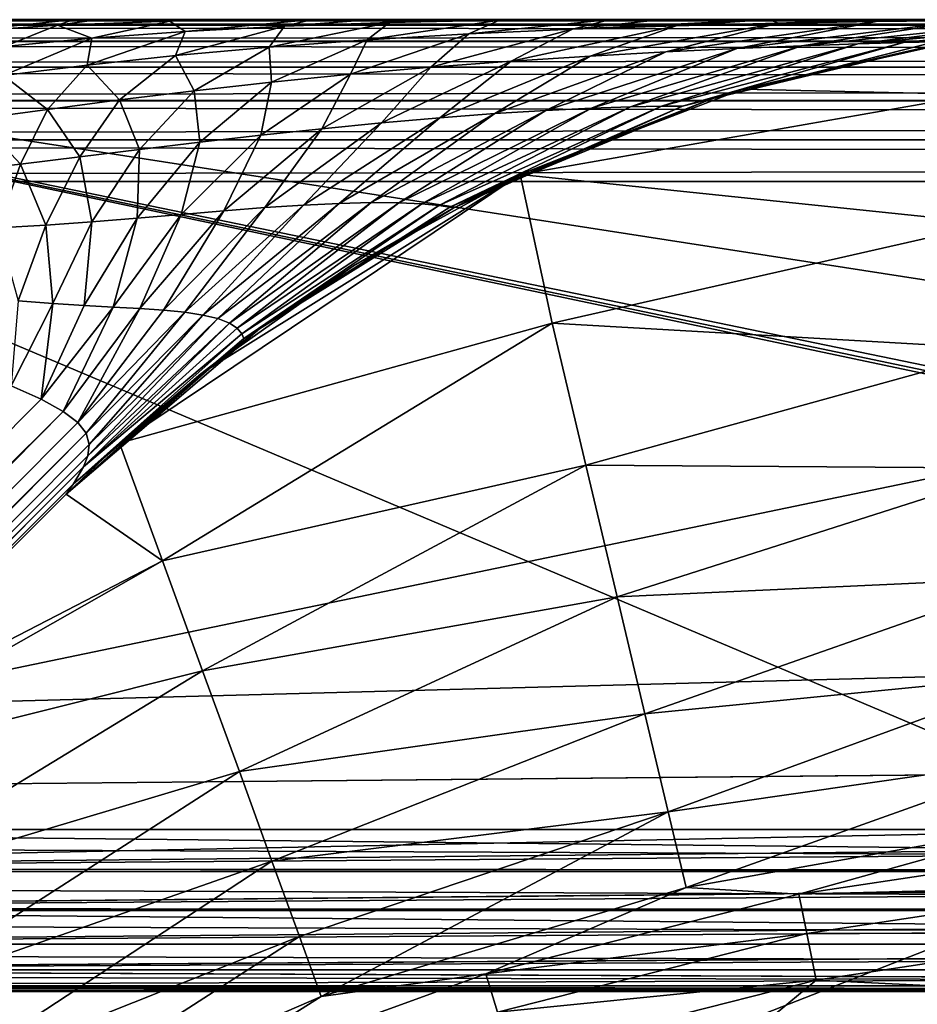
# Model space of a CAD drawing. Header units: metres. Extents: x -205 to 205, y -104 to 104.
# Tile 626 of 656: x -22.61 to -19.84, y -45.5 to -42.46. Entities that reach past the tile are written whole.
import ezdxf

# ---------------------------------------------------------------- set-up
doc = ezdxf.new("R2010")
doc.units = ezdxf.units.M
doc.layers.add('solid_01_2-CONSUMER_EHM_BOX_SW0001', color=7, linetype='CONTINUOUS')

msp = doc.modelspace()

# ---------------------------------------------------------------- linework, layer by layer
at = {"layer": 'solid_01_2-CONSUMER_EHM_BOX_SW0001'}
for points in [[(-200.010849, -74.958488), (-200.010773, 75.041512), (-0.010778, 75.04142)], [(-0.010849, -74.95858), (-200.010849, -74.958488), (-0.010778, 75.04142)], [(-37.500069, -42.475601, 75.37059), (37.499931, -42.458599, 75.5), (-37.500069, -42.458565, 75.5)], [(37.499931, -42.475502, 45.628902), (-37.500069, -42.458565, 45.5), (37.499931, -42.458599, 45.5)], [(-37.500069, -42.475464, 45.628902), (-37.500069, -42.458565, 45.5), (37.499931, -42.475502, 45.628902)], [(37.499931, -42.475636, 75.37059), (37.499931, -42.458599, 75.5), (-37.500069, -42.475601, 75.37059)], [(-24.253431, -47.070396, 63.099998), (-25.500069, -42.458569, 63.099998), (-12.482156, -42.458576, 63.099998)], [(-8.89178, -44.958576, 48), (-25.00005, -42.458569, 48), (-25.021868, -44.958569, 48)], [(-25.00005, -42.458569, 57), (-25.021868, -44.958569, 57), (-19.088629, -44.958572, 57)], [(-25.021868, -44.958569, 55), (-25.00005, -42.458569, 55), (-12.992855, -42.458576, 55)], [(-12.992857, -44.958576, 55), (-25.021868, -44.958569, 55), (-12.992855, -42.458576, 55)], [(-8.89178, -44.958576, 48), (-13.737907, -42.458572, 48), (-25.00005, -42.458569, 48)], [(-25.00005, -42.458569, 57), (-13.073159, -44.952339, 57), (-12.992857, -44.933804, 57)], [(-12.992855, -42.458576, 57), (-25.00005, -42.458569, 57), (-12.992857, -44.933804, 57)], [(-25.00005, -42.458569, 57), (-13.155389, -44.958572, 57), (-13.073159, -44.952339, 57)], [(-25.00005, -42.458569, 57), (-19.088629, -44.958572, 57), (-13.155389, -44.958572, 57)], [(-13.503431, -47.071167, 63.099998), (-24.253431, -47.070396, 63.099998), (-12.482156, -42.458576, 63.099998)], [(-22.495977, -42.476131, 14.539748), (-22.444319, -42.458569, 14.751588), (-22.815702, -42.497482, 14.361146)], [(-22.7848, -42.464016, 14.547767), (-22.815702, -42.497482, 14.361146), (-22.444319, -42.458569, 14.751588)], [(-22.7848, -42.464016, 14.547767), (-22.444319, -42.458569, 14.751588), (-22.614723, -42.458569, 14.705912)], [(-22.495977, -42.476131, 14.539748), (-22.367435, -42.458569, 14.76975), (-22.444319, -42.458569, 14.751588)], [(-22.148447, -42.462925, 14.707685), (-22.367435, -42.458569, 14.76975), (-22.495977, -42.476131, 14.539748)], [(-22.148447, -42.462925, 14.707685), (-22.068085, -42.458569, 14.824418), (-22.367435, -42.458569, 14.76975)], [(-22.148447, -42.462925, 14.707685), (-21.709099, -42.458569, 14.852908), (-22.068085, -42.458569, 14.824418)], [(-22.148447, -42.462925, 14.707685), (-22.101963, -42.49485, 14.512076), (-21.709099, -42.458569, 14.852908)], [(-21.79528, -42.478409, 14.607126), (-21.709099, -42.458569, 14.852908), (-22.101963, -42.49485, 14.512076)], [(-21.79528, -42.478409, 14.607126), (-21.520136, -42.458572, 14.850664), (-21.709099, -42.458569, 14.852908)], [(-21.470924, -42.467014, 14.677331), (-21.520136, -42.458572, 14.850664), (-21.79528, -42.478409, 14.607126)], [(-21.13176, -42.460533, 14.717394), (-21.539618, -42.521057, 14.383276), (-21.226307, -42.502762, 14.39278)], [(-21.13176, -42.460533, 14.717394), (-21.470924, -42.467014, 14.677331), (-21.539618, -42.521057, 14.383276)], [(-21.470924, -42.467014, 14.677331), (-21.334707, -42.458572, 14.836645), (-21.520136, -42.458572, 14.850664)], [(-21.13176, -42.460533, 14.717394), (-21.334707, -42.458572, 14.836645), (-21.470924, -42.467014, 14.677331)], [(-21.13176, -42.460533, 14.717394), (-20.975506, -42.458572, 14.774105), (-21.334707, -42.458572, 14.836645)], [(-20.906841, -42.488358, 14.36716), (-20.789551, -42.458572, 14.722389), (-21.226307, -42.502762, 14.39278)], [(-21.13176, -42.460533, 14.717394), (-21.226307, -42.502762, 14.39278), (-20.789551, -42.458572, 14.722389)], [(-21.13176, -42.460533, 14.717394), (-20.789551, -42.458572, 14.722389), (-20.975506, -42.458572, 14.774105)], [(-20.906841, -42.488358, 14.36716), (-20.300198, -42.458572, 14.515195), (-20.629446, -42.458572, 14.666497)], [(-20.586721, -42.477516, 14.303114), (-20.300198, -42.458572, 14.515195), (-20.906841, -42.488358, 14.36716)], [(-20.906841, -42.488358, 14.36716), (-20.629446, -42.458572, 14.666497), (-20.789551, -42.458572, 14.722389)], [(-20.2722, -42.469772, 14.198447), (-20.300198, -42.458572, 14.515195), (-20.586721, -42.477516, 14.303114)], [(-19.687481, -42.461407, 13.864071), (-20.399506, -42.547264, 13.663977), (-20.200136, -42.539162, 13.491676)], [(-19.687481, -42.461407, 13.864071), (-19.970066, -42.464592, 14.052111), (-20.399506, -42.547264, 13.663977)], [(-20.2722, -42.469772, 14.198447), (-19.991526, -42.458572, 14.321738), (-20.300198, -42.458572, 14.515195)], [(-19.970066, -42.464592, 14.052111), (-19.991526, -42.458572, 14.321738), (-20.2722, -42.469772, 14.198447)], [(-19.432039, -42.459663, 13.634833), (-20.200136, -42.539162, 13.491676), (-20.026297, -42.533264, 13.289115)], [(-19.432039, -42.459663, 13.634833), (-19.687481, -42.461407, 13.864071), (-20.200136, -42.539162, 13.491676)], [(-19.21265, -42.458866, 13.36441), (-20.026297, -42.533264, 13.289115), (-19.885241, -42.529324, 13.055563)], [(-19.21265, -42.458866, 13.36441), (-19.432039, -42.459663, 13.634833), (-20.026297, -42.533264, 13.289115)], [(-19.970066, -42.464592, 14.052111), (-19.709141, -42.458572, 14.089373), (-19.991526, -42.458572, 14.321738)], [(-19.687481, -42.461407, 13.864071), (-19.709141, -42.458572, 14.089373), (-19.970066, -42.464592, 14.052111)], [(-19.005499, -42.458572, 12.994052), (-19.885241, -42.529324, 13.055563), (-19.788605, -42.527073, 12.790069)], [(-19.005499, -42.458572, 12.994052), (-19.21265, -42.458866, 13.36441), (-19.885241, -42.529324, 13.055563)], [(-37.500069, -42.475464, 45.628902), (37.499931, -42.475502, 45.628902), (37.499931, -42.525391, 45.74966)], [(-37.500069, -42.525352, 45.74966), (-37.500069, -42.475464, 45.628902), (37.499931, -42.525391, 45.74966)], [(37.499931, -42.475636, 75.37059), (-37.500069, -42.475601, 75.37059), (-37.500069, -42.525616, 75.249886)], [(37.499931, -42.52565, 75.249886), (37.499931, -42.475636, 75.37059), (-37.500069, -42.525616, 75.249886)], [(-22.495977, -42.476131, 14.539748), (-22.815702, -42.497482, 14.361146), (-22.658726, -42.541843, 14.272047)], [(-22.495977, -42.476131, 14.539748), (-22.658726, -42.541843, 14.272047), (-22.389568, -42.516167, 14.398172)], [(-22.148447, -42.462925, 14.707685), (-22.495977, -42.476131, 14.539748), (-22.389568, -42.516167, 14.398172)], [(-22.148447, -42.462925, 14.707685), (-22.389568, -42.516167, 14.398172), (-22.101963, -42.49485, 14.512076)], [(-21.79528, -42.478409, 14.607126), (-22.130957, -42.569542, 14.276897), (-21.842257, -42.543369, 14.342937)], [(-21.79528, -42.478409, 14.607126), (-22.101963, -42.49485, 14.512076), (-22.130957, -42.569542, 14.276897)], [(-21.470924, -42.467014, 14.677331), (-21.842257, -42.543369, 14.342937), (-21.539618, -42.521057, 14.383276)], [(-21.470924, -42.467014, 14.677331), (-21.79528, -42.478409, 14.607126), (-21.842257, -42.543369, 14.342937)], [(-20.906841, -42.488358, 14.36716), (-21.343124, -42.605568, 14.049173), (-21.095451, -42.586834, 13.997734)], [(-20.906841, -42.488358, 14.36716), (-21.226307, -42.502762, 14.39278), (-21.343124, -42.605568, 14.049173)], [(-20.586721, -42.477516, 14.303114), (-21.095451, -42.586834, 13.997734), (-20.852371, -42.570934, 13.916975)], [(-20.586721, -42.477516, 14.303114), (-20.906841, -42.488358, 14.36716), (-21.095451, -42.586834, 13.997734)], [(-20.2722, -42.469772, 14.198447), (-20.852371, -42.570934, 13.916975), (-20.618687, -42.557793, 13.805822)], [(-20.2722, -42.469772, 14.198447), (-20.586721, -42.477516, 14.303114), (-20.852371, -42.570934, 13.916975)], [(-19.970066, -42.464592, 14.052111), (-20.618687, -42.557793, 13.805822), (-20.399506, -42.547264, 13.663977)], [(-19.970066, -42.464592, 14.052111), (-20.2722, -42.469772, 14.198447), (-20.618687, -42.557793, 13.805822)], [(-22.389568, -42.516167, 14.398172), (-22.662298, -42.631302, 14.091377), (-22.404093, -42.599106, 14.190961)], [(-22.389568, -42.516167, 14.398172), (-22.658726, -42.541843, 14.272047), (-22.662298, -42.631302, 14.091377)], [(-22.101963, -42.49485, 14.512076), (-22.404093, -42.599106, 14.190961), (-22.130957, -42.569542, 14.276897)], [(-22.101963, -42.49485, 14.512076), (-22.389568, -42.516167, 14.398172), (-22.404093, -42.599106, 14.190961)], [(-21.539618, -42.521057, 14.383276), (-21.842257, -42.543369, 14.342937), (-21.835579, -42.651337, 14.072376)], [(-21.539618, -42.521057, 14.383276), (-21.835579, -42.651337, 14.072376), (-21.591059, -42.627121, 14.073178)], [(-21.226307, -42.502762, 14.39278), (-21.591059, -42.627121, 14.073178), (-21.343124, -42.605568, 14.049173)], [(-21.226307, -42.502762, 14.39278), (-21.539618, -42.521057, 14.383276), (-21.591059, -42.627121, 14.073178)], [(-20.477625, -42.703156, 12.5), (-19.714954, -42.520103, 12.5), (-19.788605, -42.527073, 12.790069)], [(-20.382124, -42.673187, 3.5), (-19.714954, -42.520103, 12.5), (-20.477625, -42.703156, 12.5)], [(-20.382124, -42.673187, 3.5), (-19.661043, -42.689602, 3.5), (-19.665449, -42.51252, 3.5)], [(-20.382124, -42.673187, 3.5), (-19.665449, -42.51252, 3.5), (-19.714954, -42.520103, 12.5)], [(-37.500069, -42.525352, 45.74966), (37.499931, -42.525391, 45.74966), (37.499931, -42.604858, 45.853367)], [(-37.500069, -42.604824, 45.853367), (-37.500069, -42.525352, 45.74966), (37.499931, -42.604858, 45.853367)], [(37.499931, -42.52565, 75.249886), (-37.500069, -42.525616, 75.249886), (-37.500069, -42.605194, 75.146263)], [(37.499931, -42.605228, 75.146263), (37.499931, -42.52565, 75.249886), (-37.500069, -42.605194, 75.146263)], [(-21.842257, -42.543369, 14.342937), (-22.130957, -42.569542, 14.276897), (-22.073862, -42.677876, 14.050015)], [(-21.842257, -42.543369, 14.342937), (-22.073862, -42.677876, 14.050015), (-21.835579, -42.651337, 14.072376)], [(-20.399506, -42.547264, 13.663977), (-20.988615, -42.738781, 13.407682), (-20.847809, -42.731709, 13.269811)], [(-20.399506, -42.547264, 13.663977), (-20.618687, -42.557793, 13.805822), (-20.988615, -42.738781, 13.407682)], [(-20.200136, -42.539162, 13.491676), (-20.847809, -42.731709, 13.269811), (-20.727345, -42.727436, 13.110266)], [(-20.200136, -42.539162, 13.491676), (-20.399506, -42.547264, 13.663977), (-20.847809, -42.731709, 13.269811)], [(-20.026297, -42.533264, 13.289115), (-20.727345, -42.727436, 13.110266), (-20.631638, -42.725559, 12.928371)], [(-20.026297, -42.533264, 13.289115), (-20.200136, -42.539162, 13.491676), (-20.727345, -42.727436, 13.110266)], [(-19.885241, -42.529324, 13.055563), (-20.631638, -42.725559, 12.928371), (-20.567303, -42.725204, 12.723211)], [(-19.885241, -42.529324, 13.055563), (-20.026297, -42.533264, 13.289115), (-20.631638, -42.725559, 12.928371)], [(-19.788605, -42.527073, 12.790069), (-20.567303, -42.725204, 12.723211), (-20.477625, -42.703156, 12.5)], [(-19.788605, -42.527073, 12.790069), (-19.885241, -42.529324, 13.055563), (-20.567303, -42.725204, 12.723211)], [(-22.130957, -42.569542, 14.276897), (-22.404093, -42.599106, 14.190961), (-22.304159, -42.706188, 14.009812)], [(-22.130957, -42.569542, 14.276897), (-22.304159, -42.706188, 14.009812), (-22.073862, -42.677876, 14.050015)], [(-20.852371, -42.570934, 13.916975), (-21.316084, -42.76165, 13.61813), (-21.145952, -42.748779, 13.523825)], [(-20.852371, -42.570934, 13.916975), (-21.095451, -42.586834, 13.997734), (-21.316084, -42.76165, 13.61813)], [(-20.618687, -42.557793, 13.805822), (-21.145952, -42.748779, 13.523825), (-20.988615, -42.738781, 13.407682)], [(-20.618687, -42.557793, 13.805822), (-20.852371, -42.570934, 13.916975), (-21.145952, -42.748779, 13.523825)], [(-37.500069, -42.604824, 45.853367), (37.499931, -42.604858, 45.853367), (37.499931, -42.708485, 45.932949)], [(-37.500069, -42.70845, 45.932949), (-37.500069, -42.604824, 45.853367), (37.499931, -42.708485, 45.932949)], [(37.499931, -42.605228, 75.146263), (-37.500069, -42.605194, 75.146263), (-37.500069, -42.708904, 75.066788)], [(37.499931, -42.708939, 75.066788), (37.499931, -42.605228, 75.146263), (-37.500069, -42.708904, 75.066788)], [(-22.404093, -42.599106, 14.190961), (-22.662298, -42.631302, 14.091377), (-22.526127, -42.735523, 13.955742)], [(-22.404093, -42.599106, 14.190961), (-22.526127, -42.735523, 13.955742), (-22.304159, -42.706188, 14.009812)], [(-21.343124, -42.605568, 14.049173), (-21.680349, -42.795273, 13.742905), (-21.495358, -42.777237, 13.690877)], [(-21.343124, -42.605568, 14.049173), (-21.591059, -42.627121, 14.073178), (-21.680349, -42.795273, 13.742905)], [(-21.095451, -42.586834, 13.997734), (-21.495358, -42.777237, 13.690877), (-21.316084, -42.76165, 13.61813)], [(-21.095451, -42.586834, 13.997734), (-21.343124, -42.605568, 14.049173), (-21.495358, -42.777237, 13.690877)], [(-22.662298, -42.631302, 14.091377), (-22.741364, -42.765137, 13.891771), (-22.526127, -42.735523, 13.955742)], [(-21.591059, -42.627121, 14.073178), (-21.868044, -42.815399, 13.775628), (-21.680349, -42.795273, 13.742905)], [(-21.591059, -42.627121, 14.073178), (-21.835579, -42.651337, 14.072376), (-21.868044, -42.815399, 13.775628)], [(-21.835579, -42.651337, 14.072376), (-22.073862, -42.677876, 14.050015), (-22.056002, -42.837109, 13.790961)], [(-21.835579, -42.651337, 14.072376), (-22.056002, -42.837109, 13.790961), (-21.868044, -42.815399, 13.775628)], [(-20.382124, -42.673187, 3.5), (-21.067499, -42.937096, 3.5), (-19.661043, -42.689602, 3.5)], [(-20.382124, -42.673187, 3.5), (-20.477625, -42.703156, 12.5), (-21.067499, -42.937096, 3.5)], [(-22.073862, -42.677876, 14.050015), (-22.304159, -42.706188, 14.009812), (-22.242527, -42.859753, 13.791194)], [(-22.073862, -42.677876, 14.050015), (-22.242527, -42.859753, 13.791194), (-22.056002, -42.837109, 13.790961)], [(-21.202627, -43.003395, 12.5), (-21.067499, -42.937096, 3.5), (-20.477625, -42.703156, 12.5)], [(-21.202627, -43.003395, 12.5), (-20.477625, -42.703156, 12.5), (-20.567303, -42.725204, 12.723211)], [(-19.614502, -43.087963, 3.467618), (-19.661043, -42.689602, 3.5), (-21.067499, -42.937096, 3.5)], [(-37.500069, -42.70845, 45.932949), (37.499931, -42.708485, 45.932949), (37.499931, -42.829189, 45.982964)], [(-37.500069, -42.829155, 45.982964), (-37.500069, -42.70845, 45.932949), (37.499931, -42.829189, 45.982964)], [(37.499931, -42.708939, 75.066788), (-37.500069, -42.708904, 75.066788), (-37.500069, -42.829659, 75.016899)], [(37.499931, -42.829693, 75.016899), (37.499931, -42.708939, 75.066788), (-37.500069, -42.829659, 75.016899)], [(-22.304159, -42.706188, 14.009812), (-22.526127, -42.735523, 13.955742), (-22.42688, -42.882519, 13.77882)], [(-22.304159, -42.706188, 14.009812), (-22.42688, -42.882519, 13.77882), (-22.242527, -42.859753, 13.791194)], [(-20.847809, -42.731709, 13.269811), (-21.441891, -43.023727, 13.066302), (-21.371796, -43.027092, 12.945855)], [(-20.847809, -42.731709, 13.269811), (-20.988615, -42.738781, 13.407682), (-21.441891, -43.023727, 13.066302)], [(-20.727345, -42.727436, 13.110266), (-21.371796, -43.027092, 12.945855), (-21.318848, -43.032455, 12.811265)], [(-20.727345, -42.727436, 13.110266), (-20.847809, -42.731709, 13.269811), (-21.371796, -43.027092, 12.945855)], [(-20.631638, -42.725559, 12.928371), (-21.318848, -43.032455, 12.811265), (-21.284943, -43.037731, 12.661595)], [(-20.631638, -42.725559, 12.928371), (-20.727345, -42.727436, 13.110266), (-21.318848, -43.032455, 12.811265)], [(-20.567303, -42.725204, 12.723211), (-21.284943, -43.037731, 12.661595), (-21.272573, -43.039726, 12.5)], [(-20.567303, -42.725204, 12.723211), (-20.631638, -42.725559, 12.928371), (-21.284943, -43.037731, 12.661595)], [(-21.202627, -43.003395, 12.5), (-20.567303, -42.725204, 12.723211), (-21.272573, -43.039726, 12.5)], [(-22.741364, -42.765137, 13.891771), (-22.792782, -42.925182, 13.725747), (-22.609558, -42.904533, 13.756302)], [(-22.526127, -42.735523, 13.955742), (-22.741364, -42.765137, 13.891771), (-22.609558, -42.904533, 13.756302)], [(-22.526127, -42.735523, 13.955742), (-22.609558, -42.904533, 13.756302), (-22.42688, -42.882519, 13.77882)], [(-21.316084, -42.76165, 13.61813), (-21.736761, -43.031143, 13.347021), (-21.626448, -43.025757, 13.266842)], [(-21.316084, -42.76165, 13.61813), (-21.495358, -42.777237, 13.690877), (-21.736761, -43.031143, 13.347021)], [(-21.145952, -42.748779, 13.523825), (-21.626448, -43.025757, 13.266842), (-21.527428, -43.023224, 13.173269)], [(-21.145952, -42.748779, 13.523825), (-21.316084, -42.76165, 13.61813), (-21.626448, -43.025757, 13.266842)], [(-20.988615, -42.738781, 13.407682), (-21.527428, -43.023224, 13.173269), (-21.441891, -43.023727, 13.066302)], [(-20.988615, -42.738781, 13.407682), (-21.145952, -42.748779, 13.523825), (-21.527428, -43.023224, 13.173269)], [(-21.680349, -42.795273, 13.742905), (-21.982552, -43.048779, 13.468446), (-21.856148, -43.03899, 13.414035)], [(-21.680349, -42.795273, 13.742905), (-21.868044, -42.815399, 13.775628), (-21.982552, -43.048779, 13.468446)], [(-21.495358, -42.777237, 13.690877), (-21.856148, -43.03899, 13.414035), (-21.736761, -43.031143, 13.347021)], [(-21.495358, -42.777237, 13.690877), (-21.680349, -42.795273, 13.742905), (-21.856148, -43.03899, 13.414035)], [(-21.868044, -42.815399, 13.775628), (-22.114243, -43.059872, 13.511152), (-21.982552, -43.048779, 13.468446)], [(-21.868044, -42.815399, 13.775628), (-22.056002, -42.837109, 13.790961), (-22.114243, -43.059872, 13.511152)], [(-37.500069, -42.829155, 45.982964), (37.499931, -42.958599, 46), (-37.500069, -42.958565, 46)], [(-37.500069, -42.829155, 45.982964), (37.499931, -42.829189, 45.982964), (37.499931, -42.958599, 46)], [(37.499931, -42.829693, 75.016899), (-37.500069, -42.829659, 75.016899), (-37.500069, -42.958565, 75)], [(37.499931, -42.829693, 75.016899), (-37.500069, -42.958565, 75), (37.499931, -42.958599, 75)], [(-22.056002, -42.837109, 13.790961), (-22.249975, -43.071514, 13.543314), (-22.114243, -43.059872, 13.511152)], [(-22.056002, -42.837109, 13.790961), (-22.242527, -42.859753, 13.791194), (-22.249975, -43.071514, 13.543314)], [(-22.42688, -42.882519, 13.77882), (-22.609558, -42.904533, 13.756302), (-22.531914, -43.092865, 13.581118)], [(-22.42688, -42.882519, 13.77882), (-22.531914, -43.092865, 13.581118), (-22.389135, -43.082829, 13.56622)], [(-22.242527, -42.859753, 13.791194), (-22.42688, -42.882519, 13.77882), (-22.389135, -43.082829, 13.56622)], [(-22.242527, -42.859753, 13.791194), (-22.389135, -43.082829, 13.56622), (-22.249975, -43.071514, 13.543314)], [(38.274673, -42.903759, 75), (-63.60397, -54.56757, 75), (63.596031, -54.576706, 75)], [(38.274673, -42.903759, 75), (37.499931, -42.958599, 75), (-63.60397, -54.56757, 75)], [(-22.609558, -42.904533, 13.756302), (-22.792782, -42.925182, 13.725747), (-22.679564, -43.100754, 13.588958)], [(-22.609558, -42.904533, 13.756302), (-22.679564, -43.100754, 13.588958), (-22.531914, -43.092865, 13.581118)], [(-21.067499, -42.937096, 3.5), (-22.053734, -43.552071, 3.47928), (-22.304285, -43.766129, 3.460859)], [(-20.968851, -43.395908, 3.455576), (-21.067499, -42.937096, 3.5), (-22.304285, -43.766129, 3.460859)], [(-21.067499, -42.937096, 3.5), (-21.582542, -43.218323, 3.495956), (-22.053734, -43.552071, 3.47928)], [(-21.272573, -43.039726, 12.5), (-21.582542, -43.218323, 3.495956), (-21.067499, -42.937096, 3.5)], [(-21.202627, -43.003395, 12.5), (-21.272573, -43.039726, 12.5), (-21.067499, -42.937096, 3.5)], [(-19.614502, -43.087963, 3.467618), (-21.067499, -42.937096, 3.5), (-20.968851, -43.395908, 3.455576)], [(37.499931, -42.958599, 75), (-37.500069, -42.958565, 75), (-63.60397, -54.56757, 75)], [(-37.500069, -42.958565, 46), (37.499931, -42.958599, 46), (-37.500069, -44.958565, 46)], [(37.499931, -42.958599, 46), (-2.676463, -44.626774, 46), (-37.500069, -44.958565, 46)], [(-21.856148, -43.03899, 13.414035), (-22.168037, -43.35574, 13.174715), (-22.102751, -43.36208, 13.111155)], [(-21.856148, -43.03899, 13.414035), (-21.982552, -43.048779, 13.468446), (-22.168037, -43.35574, 13.174715)], [(-21.736761, -43.031143, 13.347021), (-22.102751, -43.36208, 13.111155), (-22.046648, -43.370453, 13.042106)], [(-21.736761, -43.031143, 13.347021), (-21.856148, -43.03899, 13.414035), (-22.102751, -43.36208, 13.111155)], [(-21.626448, -43.025757, 13.266842), (-22.046648, -43.370453, 13.042106), (-22.000582, -43.381393, 12.967422)], [(-21.626448, -43.025757, 13.266842), (-21.736761, -43.031143, 13.347021), (-22.046648, -43.370453, 13.042106)], [(-21.527428, -43.023224, 13.173269), (-22.000582, -43.381393, 12.967422), (-21.965269, -43.39513, 12.887015)], [(-21.527428, -43.023224, 13.173269), (-21.626448, -43.025757, 13.266842), (-22.000582, -43.381393, 12.967422)], [(-21.441891, -43.023727, 13.066302), (-21.527428, -43.023224, 13.173269), (-21.965269, -43.39513, 12.887015)], [(-21.441891, -43.023727, 13.066302), (-21.965269, -43.39513, 12.887015), (-21.940943, -43.411301, 12.800656)], [(-21.371796, -43.027092, 12.945855), (-21.441891, -43.023727, 13.066302), (-21.940943, -43.411301, 12.800656)], [(-21.371796, -43.027092, 12.945855), (-21.940943, -43.411301, 12.800656), (-21.926815, -43.428329, 12.707664)], [(-21.318848, -43.032455, 12.811265), (-21.371796, -43.027092, 12.945855), (-21.926815, -43.428329, 12.707664)], [(-21.318848, -43.032455, 12.811265), (-21.926815, -43.428329, 12.707664), (-21.920511, -43.442425, 12.607026)], [(-21.284943, -43.037731, 12.661595), (-21.318848, -43.032455, 12.811265), (-21.920511, -43.442425, 12.607026)], [(-21.284943, -43.037731, 12.661595), (-21.920511, -43.442425, 12.607026), (-21.871973, -43.413551, 12.5)], [(-21.871973, -43.413551, 12.5), (-21.272573, -43.039726, 12.5), (-21.284943, -43.037731, 12.661595)], [(-22.114243, -43.059872, 13.511152), (-22.323355, -43.346233, 13.286515), (-22.241743, -43.350735, 13.233047)], [(-22.114243, -43.059872, 13.511152), (-22.249975, -43.071514, 13.543314), (-22.323355, -43.346233, 13.286515)], [(-21.982552, -43.048779, 13.468446), (-22.241743, -43.350735, 13.233047), (-22.168037, -43.35574, 13.174715)], [(-21.982552, -43.048779, 13.468446), (-22.114243, -43.059872, 13.511152), (-22.241743, -43.350735, 13.233047)], [(-21.871973, -43.413551, 12.5), (-21.582542, -43.218323, 3.495956), (-21.272573, -43.039726, 12.5)], [(-22.531914, -43.092865, 13.581118), (-22.679564, -43.100754, 13.588958), (-22.617001, -43.326252, 13.420966)], [(-22.531914, -43.092865, 13.581118), (-22.617001, -43.326252, 13.420966), (-22.510283, -43.334984, 13.380317)], [(-22.389135, -43.082829, 13.56622), (-22.531914, -43.092865, 13.581118), (-22.510283, -43.334984, 13.380317)], [(-22.389135, -43.082829, 13.56622), (-22.510283, -43.334984, 13.380317), (-22.412743, -43.341316, 13.335506)], [(-22.249975, -43.071514, 13.543314), (-22.412743, -43.341316, 13.335506), (-22.323355, -43.346233, 13.286515)], [(-22.249975, -43.071514, 13.543314), (-22.389135, -43.082829, 13.56622), (-22.412743, -43.341316, 13.335506)], [(-19.569147, -43.476009, 3.371311), (-19.614502, -43.087963, 3.467618), (-20.968851, -43.395908, 3.455576)], [(-21.871973, -43.413551, 12.5), (-22.053734, -43.552071, 3.47928), (-21.582542, -43.218323, 3.495956)], [(-22.510283, -43.334984, 13.380317), (-22.617001, -43.326252, 13.420966), (-22.638563, -43.589001, 13.265411)], [(-22.510283, -43.334984, 13.380317), (-22.638563, -43.589001, 13.265411), (-22.546261, -43.630432, 13.174686)], [(-22.412743, -43.341316, 13.335506), (-22.510283, -43.334984, 13.380317), (-22.546261, -43.630432, 13.174686)], [(-22.323355, -43.346233, 13.286515), (-22.412743, -43.341316, 13.335506), (-22.546261, -43.630432, 13.174686)], [(-22.323355, -43.346233, 13.286515), (-22.546261, -43.630432, 13.174686), (-22.477682, -43.667896, 13.082142)], [(-22.241743, -43.350735, 13.233047), (-22.323355, -43.346233, 13.286515), (-22.477682, -43.667896, 13.082142)], [(-22.241743, -43.350735, 13.233047), (-22.477682, -43.667896, 13.082142), (-22.432608, -43.702217, 12.994411)], [(-22.168037, -43.35574, 13.174715), (-22.241743, -43.350735, 13.233047), (-22.432608, -43.702217, 12.994411)], [(-22.102751, -43.36208, 13.111155), (-22.168037, -43.35574, 13.174715), (-22.432608, -43.702217, 12.994411)], [(-22.102751, -43.36208, 13.111155), (-22.432608, -43.702217, 12.994411), (-22.407375, -43.73534, 12.913525)], [(-22.046648, -43.370453, 13.042106), (-22.102751, -43.36208, 13.111155), (-22.407375, -43.73534, 12.913525)], [(-22.046648, -43.370453, 13.042106), (-22.407375, -43.73534, 12.913525), (-22.398081, -43.76963, 12.837538)], [(-22.000582, -43.381393, 12.967422), (-22.046648, -43.370453, 13.042106), (-22.398081, -43.76963, 12.837538)], [(-21.965269, -43.39513, 12.887015), (-22.4021, -43.80529, 12.767035), (-22.414907, -43.838989, 12.706449)], [(-21.940943, -43.411301, 12.800656), (-21.965269, -43.39513, 12.887015), (-22.414907, -43.838989, 12.706449)], [(-22.000582, -43.381393, 12.967422), (-22.398081, -43.76963, 12.837538), (-22.4021, -43.80529, 12.767035)], [(-21.965269, -43.39513, 12.887015), (-22.000582, -43.381393, 12.967422), (-22.4021, -43.80529, 12.767035)], [(-20.968851, -43.395908, 3.455576), (-22.304285, -43.766129, 3.460859), (-22.171484, -44.129108, 3.359237)], [(-20.864967, -43.834003, 3.324787), (-20.968851, -43.395908, 3.455576), (-22.171484, -44.129108, 3.359237)], [(-19.569147, -43.476009, 3.371311), (-20.968851, -43.395908, 3.455576), (-20.864967, -43.834003, 3.324787)], [(-21.871973, -43.413551, 12.5), (-22.468489, -43.923035, 12.5), (-22.053734, -43.552071, 3.47928)], [(-21.871973, -43.413551, 12.5), (-21.920511, -43.442425, 12.607026), (-22.468489, -43.923035, 12.5)], [(-21.926815, -43.428329, 12.707664), (-22.414907, -43.838989, 12.706449), (-22.446192, -43.891918, 12.611513)], [(-21.920511, -43.442425, 12.607026), (-21.926815, -43.428329, 12.707664), (-22.446192, -43.891918, 12.611513)], [(-21.926815, -43.428329, 12.707664), (-21.940943, -43.411301, 12.800656), (-22.414907, -43.838989, 12.706449)], [(-21.920511, -43.442425, 12.607026), (-22.446192, -43.891918, 12.611513), (-22.468489, -43.923035, 12.5)], [(-19.526173, -43.843681, 3.213573), (-19.569147, -43.476009, 3.371311), (-20.864967, -43.834003, 3.324787)], [(-22.468489, -43.923035, 12.5), (-22.304285, -43.766129, 3.460859), (-22.053734, -43.552071, 3.47928)], [(-22.546261, -43.630432, 13.174686), (-22.638563, -43.589001, 13.265411), (-31.90064, -53.047234, 13.122963)], [(-22.477682, -43.667896, 13.082142), (-22.546261, -43.630432, 13.174686), (-31.90064, -53.047234, 13.122963)], [(-22.477682, -43.667896, 13.082142), (-31.90064, -53.047234, 13.122963), (-31.81642, -53.131454, 12.933075)], [(-22.432608, -43.702217, 12.994411), (-22.477682, -43.667896, 13.082142), (-31.81642, -53.131454, 12.933075)], [(-22.407375, -43.73534, 12.913525), (-22.432608, -43.702217, 12.994411), (-31.81642, -53.131454, 12.933075)], [(-22.407375, -43.73534, 12.913525), (-31.81642, -53.131454, 12.933075), (-31.764221, -53.183655, 12.721427)], [(-22.398081, -43.76963, 12.837538), (-22.407375, -43.73534, 12.913525), (-31.764221, -53.183655, 12.721427)], [(-22.171484, -44.129108, 3.359237), (-22.304285, -43.766129, 3.460859), (-22.468489, -43.923035, 3.443189)], [(-22.468489, -43.923035, 12.5), (-22.468489, -43.923035, 3.443189), (-22.304285, -43.766129, 3.460859)], [(-22.4021, -43.80529, 12.767035), (-22.398081, -43.76963, 12.837538), (-31.764221, -53.183655, 12.721427)], [(-22.414907, -43.838989, 12.706449), (-22.4021, -43.80529, 12.767035), (-31.764221, -53.183655, 12.721427)], [(-22.414907, -43.838989, 12.706449), (-31.764221, -53.183655, 12.721427), (-31.746668, -53.201206, 12.5)], [(-22.446192, -43.891918, 12.611513), (-22.414907, -43.838989, 12.706449), (-31.746668, -53.201206, 12.5)], [(-20.864967, -43.834003, 3.324787), (-22.171484, -44.129108, 3.359237), (-22.047859, -44.468517, 3.19955)], [(-20.768545, -44.240631, 3.11223), (-20.864967, -43.834003, 3.324787), (-22.047859, -44.468517, 3.19955)], [(-19.526173, -43.843681, 3.213573), (-20.864967, -43.834003, 3.324787), (-20.768545, -44.240631, 3.11223)], [(-19.486692, -44.181454, 2.998492), (-19.526173, -43.843681, 3.213573), (-20.768545, -44.240631, 3.11223)], [(-22.468489, -43.923035, 12.5), (-22.446192, -43.891918, 12.611513), (-31.746668, -53.201206, 12.5)], [(-31.746668, -53.201206, 12.5), (-23.21254, -44.667088, 3.325739), (-22.468489, -43.923035, 3.443189)], [(-22.468489, -43.923035, 12.5), (-31.746668, -53.201206, 12.5), (-22.468489, -43.923035, 3.443189)], [(-22.171484, -44.129108, 3.359237), (-22.468489, -43.923035, 3.443189), (-23.21254, -44.667088, 3.325739)], [(-22.171484, -44.129108, 3.359237), (-23.21254, -44.667088, 3.325739), (-23.337521, -44.792068, 3.302377)], [(-22.047859, -44.468517, 3.19955), (-22.171484, -44.129108, 3.359237), (-23.337521, -44.792068, 3.302377)], [(-19.486692, -44.181454, 2.998492), (-20.768545, -44.240631, 3.11223), (-20.682974, -44.60149, 2.825383)], [(-19.451731, -44.480579, 2.731638), (-19.486692, -44.181454, 2.998492), (-20.682974, -44.60149, 2.825383)], [(-20.768545, -44.240631, 3.11223), (-22.047859, -44.468517, 3.19955), (-21.934385, -44.780064, 2.984969)], [(-20.682974, -44.60149, 2.825383), (-20.768545, -44.240631, 3.11223), (-21.934385, -44.780064, 2.984969)], [(-22.047859, -44.468517, 3.19955), (-23.337521, -44.792068, 3.302377), (-23.15926, -45.146233, 3.091007)], [(-21.934385, -44.780064, 2.984969), (-22.047859, -44.468517, 3.19955), (-23.15926, -45.146233, 3.091007)], [(-19.451731, -44.480579, 2.731638), (-20.682974, -44.60149, 2.825383), (-20.611267, -44.903893, 2.474333)], [(-19.42219, -44.733311, 2.419925), (-19.451731, -44.480579, 2.731638), (-20.611267, -44.903893, 2.474333)], [(-20.682974, -44.60149, 2.825383), (-21.934385, -44.780064, 2.984969), (-21.833891, -45.055969, 2.720849)], [(-20.611267, -44.903893, 2.474333), (-20.682974, -44.60149, 2.825383), (-21.833891, -45.055969, 2.720849)], [(-2.676463, -44.626774, 46), (-7.215505, -44.958576, 46), (-37.500069, -44.958565, 46)], [(-19.42219, -44.733311, 2.419925), (-20.611267, -44.903893, 2.474333), (-20.555944, -45.137196, 2.071429)], [(-19.42219, -44.733311, 2.419925), (-20.555944, -45.137196, 2.071429), (-19.398838, -44.933098, 2.071429)], [(-21.934385, -44.780064, 2.984969), (-23.15926, -45.146233, 3.091007), (-22.99897, -45.465118, 2.807431)], [(-21.833891, -45.055969, 2.720849), (-21.934385, -44.780064, 2.984969), (-22.99897, -45.465118, 2.807431)], [(-20.611267, -44.903893, 2.474333), (-21.833891, -45.055969, 2.720849), (-21.748886, -45.289349, 2.41378)], [(-20.611267, -44.903893, 2.474333), (-21.748886, -45.289349, 2.41378), (-21.681494, -45.474377, 2.071429)], [(-20.611267, -44.903893, 2.474333), (-21.681494, -45.474377, 2.071429), (-20.555944, -45.137196, 2.071429)], [(-19.398838, -44.933098, 2.071429), (-20.555944, -45.137196, 2.071429), (-20.208225, -45.158157, 1.911433)], [(-19.398838, -44.933098, 2.071429), (-20.208225, -45.158157, 1.911433), (-19.222574, -45.009594, 1.911433)], [(-7.215505, -45.087917, 46.017017), (-37.500069, -44.958565, 46), (-7.215505, -44.958576, 46)], [(-7.215505, -45.087917, 46.017017), (-37.500069, -45.087971, 46.017036), (-37.500069, -44.958565, 46)], [(-25.021868, -45.080227, 47.984974), (-8.89178, -44.958576, 48), (-25.021868, -44.958569, 48)], [(-25.021868, -45.080227, 56.984974), (-19.088629, -44.958572, 57), (-25.021868, -44.958569, 57)], [(-12.992857, -45.087982, 55.017036), (-25.021868, -44.958569, 55), (-12.992857, -44.958576, 55)], [(-25.021868, -45.080227, 55.015026), (-25.021868, -44.958569, 55), (-12.992857, -45.087982, 55.017036)], [(-25.021868, -45.080227, 56.984974), (-13.155389, -44.958572, 57), (-19.088629, -44.958572, 57)], [(-13.155393, -45.087982, 56.982964), (-13.155389, -44.958572, 57), (-25.021868, -45.080227, 56.984974)], [(-8.89178, -45.08794, 47.982975), (-8.89178, -44.958576, 48), (-25.021868, -45.080227, 47.984974)], [(-19.222574, -45.009594, 1.911433), (-20.208225, -45.158157, 1.911433), (-19.210281, -45.132446, 1.771438)], [(-21.833891, -45.055969, 2.720849), (-22.99897, -45.465118, 2.807431), (-22.86447, -45.732697, 2.463763)], [(-21.748886, -45.289349, 2.41378), (-21.833891, -45.055969, 2.720849), (-22.86447, -45.732697, 2.463763)], [(-7.215505, -45.087917, 46.017017), (-7.215505, -45.208561, 46.066978), (-37.500069, -45.087971, 46.017036)], [(-7.215505, -45.208561, 46.066978), (-37.500069, -45.208675, 46.067051), (-37.500069, -45.087971, 46.017036)], [(-13.155393, -45.087982, 56.982964), (-25.021868, -45.080227, 56.984974), (-25.021868, -45.202785, 56.936298)], [(-25.021868, -45.202789, 55.063702), (-25.021868, -45.080227, 55.015026), (-12.992857, -45.087982, 55.017036)], [(-8.89178, -45.08794, 47.982975), (-25.021868, -45.080227, 47.984974), (-25.021868, -45.202785, 47.936298)], [(-8.89178, -45.208607, 47.932995), (-8.89178, -45.08794, 47.982975), (-25.021868, -45.202785, 47.936298)], [(-13.155393, -45.208572, 56.933014), (-13.155393, -45.087982, 56.982964), (-25.021868, -45.202785, 56.936298)], [(-25.021868, -45.202789, 55.063702), (-12.992857, -45.087982, 55.017036), (-12.992857, -45.208576, 55.066986)], [(-20.208225, -45.158157, 1.911433), (-20.183762, -45.279175, 1.771438), (-19.210281, -45.132446, 1.771438)], [(-19.210281, -45.132446, 1.771438), (-20.183762, -45.279175, 1.771438), (-19.19561, -45.279053, 1.656828)], [(-20.555944, -45.137196, 2.071429), (-21.681494, -45.474377, 2.071429), (-21.174187, -45.404118, 1.911433)], [(-20.555944, -45.137196, 2.071429), (-21.174187, -45.404118, 1.911433), (-20.208225, -45.158157, 1.911433)], [(-20.208225, -45.158157, 1.911433), (-21.174187, -45.404118, 1.911433), (-20.183762, -45.279175, 1.771438)], [(-7.215505, -45.208561, 46.066978), (-7.215505, -45.31208, 46.146397), (-37.500069, -45.208675, 46.067051)], [(-7.215505, -45.31208, 46.146397), (-37.500069, -45.312302, 46.146633), (-37.500069, -45.208675, 46.067051)], [(-13.155393, -45.208572, 56.933014), (-25.021868, -45.202785, 56.936298), (-25.021868, -45.311924, 56.853752)], [(-8.89178, -45.208607, 47.932995), (-25.021868, -45.202785, 47.936298), (-25.021868, -45.311924, 47.853752)], [(-25.021868, -45.202789, 55.063702), (-12.992857, -45.208576, 55.066986), (-12.992857, -45.312126, 55.146446)], [(-25.021868, -45.311924, 55.146248), (-25.021868, -45.202789, 55.063702), (-12.992857, -45.312126, 55.146446)], [(-13.155393, -45.312126, 56.853554), (-13.155393, -45.208572, 56.933014), (-25.021868, -45.311924, 56.853752)], [(-8.89178, -45.312141, 47.853542), (-8.89178, -45.208607, 47.932995), (-25.021868, -45.311924, 47.853752)], [(-21.174187, -45.404118, 1.911433), (-21.137794, -45.522102, 1.771438), (-20.183762, -45.279175, 1.771438)], [(-20.183762, -45.279175, 1.771438), (-21.137794, -45.522102, 1.771438), (-20.154568, -45.423592, 1.656828)], [(-20.183762, -45.279175, 1.771438), (-20.154568, -45.423592, 1.656828), (-19.19561, -45.279053, 1.656828)], [(-19.19561, -45.279053, 1.656828), (-20.154568, -45.423592, 1.656828), (-19.34446, -45.46278, 1.571667)], [(-7.215505, -45.31208, 46.146397), (-7.215505, -45.391556, 46.249939), (-37.500069, -45.312302, 46.146633)], [(-7.215505, -45.391556, 46.249939), (-37.500069, -45.391773, 46.25034), (-37.500069, -45.312302, 46.146633)], [(-13.155393, -45.312126, 56.853554), (-25.021868, -45.311924, 56.853752), (-25.021868, -45.391563, 56.750034)], [(-25.021868, -45.391571, 55.249985), (-25.021868, -45.311924, 55.146248), (-12.992857, -45.312126, 55.146446)], [(-8.89178, -45.312141, 47.853542), (-25.021868, -45.311924, 47.853752), (-25.021868, -45.391563, 47.750034)], [(-13.155393, -45.391586, 56.75), (-13.155393, -45.312126, 56.853554), (-25.021868, -45.391563, 56.750034)], [(-25.021868, -45.391571, 55.249985), (-12.992857, -45.312126, 55.146446), (-12.992857, -45.391586, 55.25)], [(-8.89178, -45.391582, 47.750015), (-8.89178, -45.312141, 47.853542), (-25.021868, -45.391563, 47.750034)], [(-21.748886, -45.289349, 2.41378), (-22.86447, -45.732697, 2.463763), (-22.760233, -45.940071, 2.071429)], [(-21.748886, -45.289349, 2.41378), (-22.760233, -45.940071, 2.071429), (-21.681494, -45.474377, 2.071429)], [(-7.215505, -45.391556, 46.249939), (-7.215505, -45.441547, 46.370613), (-37.500069, -45.391773, 46.25034)], [(-7.215505, -45.441547, 46.370613), (-37.500069, -45.441662, 46.371098), (-37.500069, -45.391773, 46.25034)], [(-13.155393, -45.441536, 56.62941), (-25.021868, -45.391563, 56.750034), (-25.021868, -45.441544, 56.629364)], [(-13.155393, -45.441536, 56.62941), (-13.155393, -45.391586, 56.75), (-25.021868, -45.391563, 56.750034)], [(-8.89178, -45.391582, 47.750015), (-25.021868, -45.391563, 47.750034), (-25.021868, -45.441544, 47.629364)], [(-25.021868, -45.391571, 55.249985), (-12.992857, -45.391586, 55.25), (-12.992857, -45.441536, 55.37059)], [(-25.021868, -45.441544, 55.370636), (-25.021868, -45.391571, 55.249985), (-12.992857, -45.441536, 55.37059)], [(-8.89178, -45.441551, 47.629364), (-8.89178, -45.391582, 47.750015), (-25.021868, -45.441544, 47.629364)], [(-21.174187, -45.404118, 1.911433), (-22.110859, -45.745041, 1.911433), (-21.137794, -45.522102, 1.771438)], [(-21.681494, -45.474377, 2.071429), (-22.110859, -45.745041, 1.911433), (-21.174187, -45.404118, 1.911433)], [(-21.137794, -45.522102, 1.771438), (-21.094366, -45.662891, 1.656828), (-20.154568, -45.423592, 1.656828)], [(-20.154568, -45.423592, 1.656828), (-21.094366, -45.662891, 1.656828), (-20.432171, -45.65435, 1.571667)], [(-20.154568, -45.423592, 1.656828), (-20.432171, -45.65435, 1.571667), (-19.34446, -45.46278, 1.571667)], [(-7.215505, -45.441547, 46.370613), (-7.215505, -45.458576, 46.5), (-37.500069, -45.441662, 46.371098)], [(-37.500069, -45.441662, 46.371098), (-7.215505, -45.458576, 46.5), (-37.500069, -45.458565, 46.5)], [(-37.500069, -45.458565, 47.5), (-7.215505, -45.458576, 46.5), (-36.239178, -45.458565, 47.5)], [(-37.500069, -45.458565, 46.5), (-7.215505, -45.458576, 46.5), (-37.500069, -45.458565, 47.5)], [(-36.239178, -45.458565, 47.5), (-7.215505, -45.458576, 46.5), (-34.978283, -45.458565, 47.5)], [(-34.978283, -45.458565, 47.5), (-7.215505, -45.458576, 46.5), (-34.760376, -45.458565, 47.524025)], [(-34.760376, -45.458565, 47.524025), (-7.215505, -45.458576, 46.5), (-34.548687, -45.458565, 47.596966)], [(-34.548687, -45.458565, 47.596966), (-7.215505, -45.458576, 46.5), (-34.356247, -45.458565, 47.716984)], [(-34.356247, -45.458565, 47.716984), (-7.215505, -45.458576, 46.5), (-34.195267, -45.458565, 47.877953)], [(-34.195267, -45.458565, 47.877953), (-7.215505, -45.458576, 46.5), (-25.021849, -45.458569, 47.5)], [(-13.155393, -45.441536, 56.62941), (-25.021868, -45.441544, 56.629364), (-25.021849, -45.458569, 56.5)], [(-25.021868, -45.441544, 55.370636), (-12.992857, -45.441536, 55.37059), (-12.992857, -45.458576, 55.5)], [(-19.007357, -45.458572, 55.5), (-25.021868, -45.441544, 55.370636), (-12.992857, -45.458576, 55.5)], [(-19.007357, -45.458572, 55.5), (-25.021858, -45.458569, 55.5), (-25.021868, -45.441544, 55.370636)], [(-8.89178, -45.441551, 47.629364), (-25.021868, -45.441544, 47.629364), (-25.021849, -45.458569, 47.5)], [(-19.007357, -45.458572, 55.5), (-25.021849, -45.458569, 56.5), (-25.021858, -45.458569, 55.5)], [(-19.088621, -45.458572, 56.5), (-13.155393, -45.441536, 56.62941), (-25.021849, -45.458569, 56.5)], [(-16.956816, -45.458572, 47.5), (-8.89178, -45.441551, 47.629364), (-25.021849, -45.458569, 47.5)], [(-19.007357, -45.458572, 55.5), (-19.088621, -45.458572, 56.5), (-25.021849, -45.458569, 56.5)], [(-7.215505, -45.458576, 46.5), (-16.956816, -45.458572, 47.5), (-25.021849, -45.458569, 47.5)], [(-20.432171, -45.65435, 1.571667), (19.32279, -45.462795, 1.571667), (-19.34446, -45.46278, 1.571667)], [(-20.432171, -45.65435, 1.571667), (20.4105, -45.654369, 1.571667), (19.32279, -45.462795, 1.571667)], [(-21.681494, -45.474377, 2.071429), (-22.760233, -45.940071, 2.071429), (-22.110859, -45.745041, 1.911433)]]:
    msp.add_3dface(points, dxfattribs=at)

doc.saveas('drawing.dxf')
